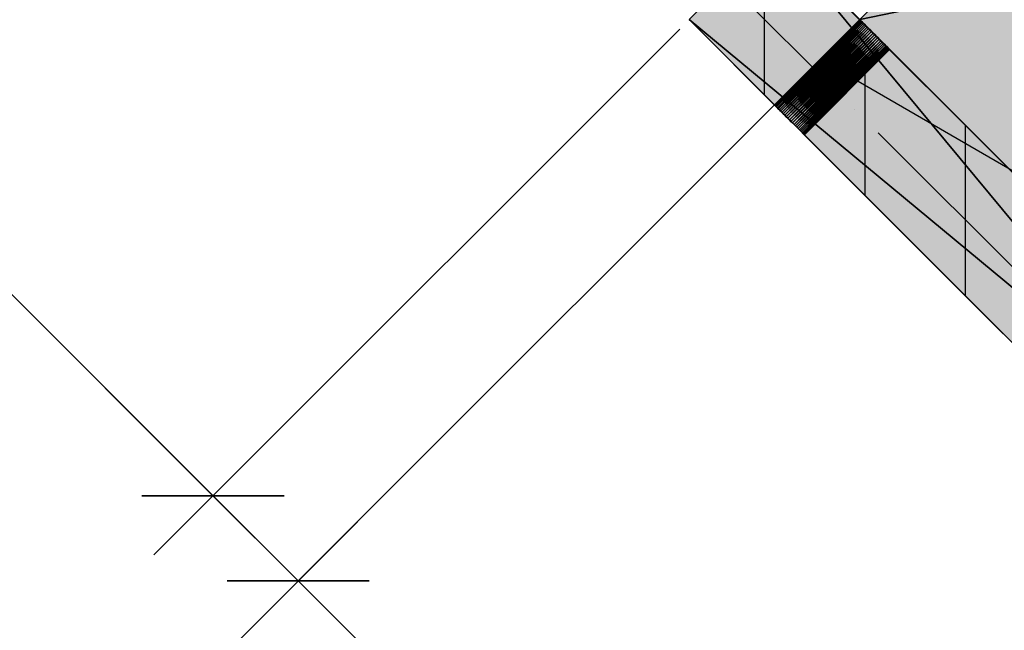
# Model space of a CAD drawing. Header units: millimetres. Extents: x 40580 to 559114, y -343730 to 81020.
# Tile 300 of 656: x 351121 to 352591, y -74673 to -73761. Entities that reach past the tile are written whole.
import ezdxf

# ---------------------------------------------------------------- set-up
doc = ezdxf.new("R2010")
doc.units = ezdxf.units.MM
doc.linetypes.add('______11', pattern=[500, 400, -50, 0, -50])
doc.linetypes.add('______5', pattern=[1100, 800, -100, 100, -100])
for name, color, linetype in [('____________', 7, 'Continuous'), ('_________________', 7, 'Continuous'), ('___________________', 253, '______5'), ('______________________', 7, 'Continuous'), ('_________________________0', 7, 'Continuous'), ('__________________________', 22, 'Continuous')]:
    doc.layers.add(name, color=color, linetype=linetype)

# ---------------------------------------------------------------- blocks, each defined once
blk = doc.blocks.new('ALL_ML_STRICH')
at = {"color": 0, "linetype": 'ByBlock', "lineweight": -2}
for p, q in [((0, -0.5), (0, 0.5)), ((-0.3, -0.3), (0.3, 0.3)), ((-1, 0), (0.5, 0))]:
    blk.add_line(p, q, dxfattribs=at)

msp = doc.modelspace()

# ---------------------------------------------------------------- hatches: boundary and pattern name
at = {"layer": '____________', "linetype": 'Continuous'}
h = msp.add_hatch(color=9, dxfattribs=at)
h.paths.add_polyline_path([(353612.7, -74998.3), (352419.8, -73805.4), (352308.6, -73916.6), (352292.6, -73932.7), (353485.4, -75125.6)])
h.paths.add_polyline_path([(352120.7, -73760.8), (352248, -73888.1), (352259.9, -73876.3)])
h.paths.add_polyline_path([(352259.9, -73876.3), (352375.3, -73760.8), (352248, -73633.6), (352120.7, -73760.8)])

# ---------------------------------------------------------------- linework, layer by layer
at = {"layer": '____________', "color": 253, "linetype": '______5'}
for points in [[(352233.2, -73873.3), (352233.2, -73854.1), (352233.2, -73854.1), (352233.2, -73648.4)], [(352533.2, -74173.3), (352533.2, -74102.9), (352533.2, -74102.9), (352533.2, -73918.7)]]:
    msp.add_lwpolyline(points, dxfattribs=at)
at = {"layer": '____________', "color": 253, "linetype": '______11'}
msp.add_lwpolyline([(352383.2, -74023.3), (352383.2, -73978.5), (352383.2, -73978.5), (352383.2, -73842.1)], dxfattribs=at)
at = {"layer": '_________________', "color": 254, "linetype": 'Continuous'}
msp.add_solid([(353612.7, -74998.3), (352375.3, -73760.8), (353612.7, -72523.4)], dxfattribs=at)
at = {"layer": '___________________', "color": 253, "linetype": '______11'}
msp.add_line((356929.1, -78456), (349907.5, -71434.5), dxfattribs=at)
at = {"layer": '______________________', "color": 7, "linetype": 'Continuous'}
for p, q in [((349910.8, -72972.7), (351409.8, -74471.8)), ((351409.8, -74471.8), (351537.1, -74599)), ((351537.1, -74599), (352774.5, -75836.5))]:
    msp.add_line(p, q, dxfattribs=at)
at = {"layer": '______________________', "color": 253, "linetype": 'Continuous'}
for p, q in [((352106.6, -73775), (351409.8, -74471.8)), ((352106.6, -73775), (351409.8, -74471.8)), ((352361.1, -73775), (351537.1, -74599)), ((352361.1, -73775), (351537.1, -74599))]:
    msp.add_line(p, q, dxfattribs=at)
at = {"layer": '_________________________0', "color": 7, "linetype": 'Continuous'}
msp.add_line((352372.7, -73852.5), (352953.6, -74189.1), dxfattribs=at)
at = {"layer": '__________________________', "color": 180, "linetype": 'Continuous'}
for p, q in [((352248, -73888.1), (352375.3, -73760.8)), ((352292.6, -73932.7), (352375.3, -73760.8)), ((352375.3, -73760.8), (352419.8, -73805.4)), ((352419.8, -73805.4), (352248, -73888.1)), ((352419.8, -73805.4), (352292.6, -73932.7)), ((352292.6, -73932.7), (352248, -73888.1))]:
    msp.add_line(p, q, dxfattribs=at)
at = {"layer": '__________________________', "color": 171, "linetype": 'Continuous'}
for points in [[(352375.3, -73849.9), (352292.6, -73843.6), (352375.3, -73760.8)], [(352375.3, -73849.9), (352375.3, -73760.8), (352419.8, -73805.4)], [(352292.6, -73932.7), (352248, -73888.1), (352292.6, -73843.6)], [(352292.6, -73932.7), (352292.6, -73843.6), (352375.3, -73849.9)]]:
    msp.add_solid(points, dxfattribs=at)

# ---------------------------------------------------------------- block references
at = {"layer": '______________________', "color": 7, "linetype": 'Continuous', "xscale": 250, "yscale": 250, "zscale": 250}
for p, rotation in [((351409.8, -74471.8), 315.0000000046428), ((351409.8, -74471.8), 135.0000000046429), ((351537.1, -74599), 315.0000000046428), ((351537.1, -74599), 135.0000000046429)]:
    msp.add_blockref('ALL_ML_STRICH', p, dxfattribs=dict(at, rotation=rotation))

# ---------------------------------------------------------------- meshes
at = {"layer": '____________', "color": 7, "linetype": 'Continuous'}
mesh = msp.add_polyface(dxfattribs=at)
corners = [(353612.7, -74998.3, -3800), (353485.4, -75125.6, -3800), (352120.7, -73760.8, -3800), (352248, -73633.6, -3800)]
mesh.append_faces([[corners[k] for k in face] for face in [(1, 2, 0)]], dxfattribs={"vtx1": -1, "color": 7})
mesh.append_faces([[corners[k] for k in face] for face in [(2, 3, 0)]], dxfattribs={"vtx2": -1, "color": 7})
mesh = msp.add_polyface(dxfattribs=at)
corners = [(353485.4, -75125.6, -350), (353612.7, -74998.3, -350), (352248, -73633.6, -350), (352120.7, -73760.8, -350)]
mesh.append_faces([[corners[k] for k in face] for face in [(1, 2, 0)]], dxfattribs={"vtx1": -1, "color": 7})
mesh.append_faces([[corners[k] for k in face] for face in [(2, 3, 0)]], dxfattribs={"vtx2": -1, "color": 7})
mesh = msp.add_polyface(dxfattribs=at)
corners = [(353612.7, -74998.3, -3800), (352248, -73633.6, -3800), (352248, -73633.6, -350), (353612.7, -74998.3, -350), (352408.7, -73794.3, -1941.2), (352399.9, -73785.4, -1937.2), (352390.7, -73776.2, -1938.5), (352382.7, -73768.2, -1945.1), (352377.2, -73762.8, -1955.7), (352375.3, -73760.8, -1968.5), (352377.2, -73762.8, -1981.3), (352382.7, -73768.2, -1991.9), (352390.7, -73776.2, -1998.5), (352399.9, -73785.4, -1999.8), (352408.7, -73794.3, -1995.8), (352415.6, -73801.1, -1987), (352419.3, -73804.9, -1975), (352419.3, -73804.9, -1962), (352415.6, -73801.1, -1950)]
mesh.append_faces([[corners[k] for k in face] for face in [(2, 4, 5), (15, 0, 1), (15, 3, 0), (4, 2, 3)]], dxfattribs={"vtx0": -1, "vtx2": -1, "color": 7})
mesh.append_faces([[corners[k] for k in face] for face in [(5, 6, 2), (6, 7, 2), (7, 8, 2), (8, 9, 2), (1, 2, 9), (9, 10, 1), (10, 11, 1), (11, 12, 1), (12, 13, 1), (13, 14, 1), (14, 15, 1), (15, 16, 3), (16, 17, 3), (17, 18, 3), (18, 4, 3)]], dxfattribs={"vtx1": -1, "vtx2": -1, "color": 7})
mesh = msp.add_polyface(dxfattribs=at)
corners = [(352120.7, -73760.8, -3800), (353485.4, -75125.6, -3800), (353485.4, -75125.6, -350), (352120.7, -73760.8, -350), (352283.4, -73923.5, -1994), (352274.9, -73915, -1999.3), (352265.7, -73905.8, -1999.3), (352257.2, -73897.3, -1994), (352251, -73891.1, -1984.3), (352248.1, -73888.2, -1971.8), (352249.1, -73889.2, -1958.8), (352253.7, -73893.8, -1947.4), (352261.2, -73901.3, -1939.7), (352270.3, -73910.4, -1937), (352279.3, -73919.5, -1939.7), (352286.8, -73926.9, -1947.4), (352291.5, -73931.6, -1958.8), (352292.4, -73932.5, -1971.8), (352289.6, -73929.7, -1984.2)]
mesh.append_faces([[corners[k] for k in face] for face in [(0, 4, 5), (9, 3, 0), (15, 2, 3), (4, 0, 1)]], dxfattribs={"vtx0": -1, "vtx2": -1, "color": 7})
mesh.append_faces([[corners[k] for k in face] for face in [(5, 6, 0), (6, 7, 0), (7, 8, 0), (8, 9, 0), (9, 10, 3), (10, 11, 3), (11, 12, 3), (12, 13, 3), (13, 14, 3), (14, 15, 3), (15, 16, 2), (16, 17, 2), (17, 18, 2), (1, 2, 18), (18, 4, 1)]], dxfattribs={"vtx1": -1, "vtx2": -1, "color": 7})
mesh = msp.add_polyface(dxfattribs=at)
corners = [(352375.4, -73761, -1971.8), (352375.3, -73760.8, -1968.5), (352248, -73888.1, -1968.5), (352248.1, -73888.2, -1971.8)]
mesh.append_faces([[corners[k] for k in face] for face in [(1, 2, 0)]], dxfattribs={"vtx1": -1, "color": 7})
mesh.append_faces([[corners[k] for k in face] for face in [(2, 3, 0)]], dxfattribs={"vtx2": -1, "color": 7})
mesh = msp.add_polyface(dxfattribs=at)
corners = [(352375.3, -73760.8, -1968.5), (352375.4, -73761, -1965.2), (352248.1, -73888.2, -1965.2), (352248, -73888.1, -1968.5)]
mesh.append_faces([[corners[k] for k in face] for face in [(1, 2, 0)]], dxfattribs={"vtx1": -1, "color": 7})
mesh.append_faces([[corners[k] for k in face] for face in [(2, 3, 0)]], dxfattribs={"vtx2": -1, "color": 7})
mesh = msp.add_polyface(dxfattribs=at)
corners = [(352375.8, -73761.3, -1975), (352375.4, -73761, -1971.8), (352248.1, -73888.2, -1971.8), (352248.5, -73888.6, -1975)]
mesh.append_faces([[corners[k] for k in face] for face in [(1, 2, 0)]], dxfattribs={"vtx1": -1, "color": 7})
mesh.append_faces([[corners[k] for k in face] for face in [(2, 3, 0)]], dxfattribs={"vtx2": -1, "color": 7})
mesh = msp.add_polyface(dxfattribs=at)
corners = [(352375.4, -73761, -1965.2), (352375.8, -73761.3, -1962), (352248.5, -73888.6, -1962), (352248.1, -73888.2, -1965.2)]
mesh.append_faces([[corners[k] for k in face] for face in [(1, 2, 0)]], dxfattribs={"vtx1": -1, "color": 7})
mesh.append_faces([[corners[k] for k in face] for face in [(2, 3, 0)]], dxfattribs={"vtx2": -1, "color": 7})
mesh = msp.add_polyface(dxfattribs=at)
corners = [(352376.4, -73761.9, -1978.2), (352375.8, -73761.3, -1975), (352248.5, -73888.6, -1975), (352249.1, -73889.2, -1978.2)]
mesh.append_faces([[corners[k] for k in face] for face in [(1, 2, 0)]], dxfattribs={"vtx1": -1, "color": 7})
mesh.append_faces([[corners[k] for k in face] for face in [(2, 3, 0)]], dxfattribs={"vtx2": -1, "color": 7})
mesh = msp.add_polyface(dxfattribs=at)
corners = [(352375.8, -73761.3, -1962), (352376.4, -73761.9, -1958.8), (352249.1, -73889.2, -1958.8), (352248.5, -73888.6, -1962)]
mesh.append_faces([[corners[k] for k in face] for face in [(1, 2, 0)]], dxfattribs={"vtx1": -1, "color": 7})
mesh.append_faces([[corners[k] for k in face] for face in [(2, 3, 0)]], dxfattribs={"vtx2": -1, "color": 7})
mesh = msp.add_polyface(dxfattribs=at)
corners = [(352377.2, -73762.8, -1981.3), (352376.4, -73761.9, -1978.2), (352249.1, -73889.2, -1978.2), (352249.9, -73890, -1981.3)]
mesh.append_faces([[corners[k] for k in face] for face in [(1, 2, 0)]], dxfattribs={"vtx1": -1, "color": 7})
mesh.append_faces([[corners[k] for k in face] for face in [(2, 3, 0)]], dxfattribs={"vtx2": -1, "color": 7})
mesh = msp.add_polyface(dxfattribs=at)
corners = [(352376.4, -73761.9, -1958.8), (352377.2, -73762.8, -1955.7), (352249.9, -73890, -1955.7), (352249.1, -73889.2, -1958.8)]
mesh.append_faces([[corners[k] for k in face] for face in [(1, 2, 0)]], dxfattribs={"vtx1": -1, "color": 7})
mesh.append_faces([[corners[k] for k in face] for face in [(2, 3, 0)]], dxfattribs={"vtx2": -1, "color": 7})
mesh = msp.add_polyface(dxfattribs=at)
corners = [(352378.3, -73763.8, -1984.3), (352377.2, -73762.8, -1981.3), (352249.9, -73890, -1981.3), (352251, -73891.1, -1984.3)]
mesh.append_faces([[corners[k] for k in face] for face in [(1, 2, 0)]], dxfattribs={"vtx1": -1, "color": 7})
mesh.append_faces([[corners[k] for k in face] for face in [(2, 3, 0)]], dxfattribs={"vtx2": -1, "color": 7})
mesh = msp.add_polyface(dxfattribs=at)
corners = [(352377.2, -73762.8, -1955.7), (352378.3, -73763.8, -1952.7), (352251, -73891.1, -1952.7), (352249.9, -73890, -1955.7)]
mesh.append_faces([[corners[k] for k in face] for face in [(1, 2, 0)]], dxfattribs={"vtx1": -1, "color": 7})
mesh.append_faces([[corners[k] for k in face] for face in [(2, 3, 0)]], dxfattribs={"vtx2": -1, "color": 7})
mesh = msp.add_polyface(dxfattribs=at)
corners = [(352379.5, -73765.1, -1987), (352378.3, -73763.8, -1984.3), (352251, -73891.1, -1984.3), (352252.3, -73892.4, -1987)]
mesh.append_faces([[corners[k] for k in face] for face in [(1, 2, 0)]], dxfattribs={"vtx1": -1, "color": 7})
mesh.append_faces([[corners[k] for k in face] for face in [(2, 3, 0)]], dxfattribs={"vtx2": -1, "color": 7})
mesh = msp.add_polyface(dxfattribs=at)
corners = [(352378.3, -73763.8, -1952.7), (352379.5, -73765.1, -1950), (352252.3, -73892.4, -1950), (352251, -73891.1, -1952.7)]
mesh.append_faces([[corners[k] for k in face] for face in [(1, 2, 0)]], dxfattribs={"vtx1": -1, "color": 7})
mesh.append_faces([[corners[k] for k in face] for face in [(2, 3, 0)]], dxfattribs={"vtx2": -1, "color": 7})
mesh = msp.add_polyface(dxfattribs=at)
corners = [(352381, -73766.6, -1989.6), (352379.5, -73765.1, -1987), (352252.3, -73892.4, -1987), (352253.7, -73893.8, -1989.6)]
mesh.append_faces([[corners[k] for k in face] for face in [(1, 2, 0)]], dxfattribs={"vtx1": -1, "color": 7})
mesh.append_faces([[corners[k] for k in face] for face in [(2, 3, 0)]], dxfattribs={"vtx2": -1, "color": 7})
mesh = msp.add_polyface(dxfattribs=at)
corners = [(352379.5, -73765.1, -1950), (352381, -73766.6, -1947.4), (352253.7, -73893.8, -1947.4), (352252.3, -73892.4, -1950)]
mesh.append_faces([[corners[k] for k in face] for face in [(1, 2, 0)]], dxfattribs={"vtx1": -1, "color": 7})
mesh.append_faces([[corners[k] for k in face] for face in [(2, 3, 0)]], dxfattribs={"vtx2": -1, "color": 7})
mesh = msp.add_polyface(dxfattribs=at)
corners = [(352382.7, -73768.2, -1991.9), (352381, -73766.6, -1989.6), (352253.7, -73893.8, -1989.6), (352255.4, -73895.5, -1991.9)]
mesh.append_faces([[corners[k] for k in face] for face in [(1, 2, 0)]], dxfattribs={"vtx1": -1, "color": 7})
mesh.append_faces([[corners[k] for k in face] for face in [(2, 3, 0)]], dxfattribs={"vtx2": -1, "color": 7})
mesh = msp.add_polyface(dxfattribs=at)
corners = [(352381, -73766.6, -1947.4), (352382.7, -73768.2, -1945.1), (352255.4, -73895.5, -1945.1), (352253.7, -73893.8, -1947.4)]
mesh.append_faces([[corners[k] for k in face] for face in [(1, 2, 0)]], dxfattribs={"vtx1": -1, "color": 7})
mesh.append_faces([[corners[k] for k in face] for face in [(2, 3, 0)]], dxfattribs={"vtx2": -1, "color": 7})
mesh = msp.add_polyface(dxfattribs=at)
corners = [(352384.5, -73770, -1994), (352382.7, -73768.2, -1991.9), (352255.4, -73895.5, -1991.9), (352257.2, -73897.3, -1994)]
mesh.append_faces([[corners[k] for k in face] for face in [(1, 2, 0)]], dxfattribs={"vtx1": -1, "color": 7})
mesh.append_faces([[corners[k] for k in face] for face in [(2, 3, 0)]], dxfattribs={"vtx2": -1, "color": 7})
mesh = msp.add_polyface(dxfattribs=at)
corners = [(352382.7, -73768.2, -1945.1), (352384.5, -73770, -1943), (352257.2, -73897.3, -1943), (352255.4, -73895.5, -1945.1)]
mesh.append_faces([[corners[k] for k in face] for face in [(1, 2, 0)]], dxfattribs={"vtx1": -1, "color": 7})
mesh.append_faces([[corners[k] for k in face] for face in [(2, 3, 0)]], dxfattribs={"vtx2": -1, "color": 7})
mesh = msp.add_polyface(dxfattribs=at)
corners = [(352386.4, -73772, -1995.8), (352384.5, -73770, -1994), (352257.2, -73897.3, -1994), (352259.1, -73899.3, -1995.8)]
mesh.append_faces([[corners[k] for k in face] for face in [(1, 2, 0)]], dxfattribs={"vtx1": -1, "color": 7})
mesh.append_faces([[corners[k] for k in face] for face in [(2, 3, 0)]], dxfattribs={"vtx2": -1, "color": 7})
mesh = msp.add_polyface(dxfattribs=at)
corners = [(352384.5, -73770, -1943), (352386.4, -73772, -1941.2), (352259.1, -73899.3, -1941.2), (352257.2, -73897.3, -1943)]
mesh.append_faces([[corners[k] for k in face] for face in [(1, 2, 0)]], dxfattribs={"vtx1": -1, "color": 7})
mesh.append_faces([[corners[k] for k in face] for face in [(2, 3, 0)]], dxfattribs={"vtx2": -1, "color": 7})
mesh = msp.add_polyface(dxfattribs=at)
corners = [(352388.5, -73774.1, -1997.3), (352386.4, -73772, -1995.8), (352259.1, -73899.3, -1995.8), (352261.2, -73901.3, -1997.3)]
mesh.append_faces([[corners[k] for k in face] for face in [(1, 2, 0)]], dxfattribs={"vtx1": -1, "color": 7})
mesh.append_faces([[corners[k] for k in face] for face in [(2, 3, 0)]], dxfattribs={"vtx2": -1, "color": 7})
mesh = msp.add_polyface(dxfattribs=at)
corners = [(352386.4, -73772, -1941.2), (352388.5, -73774.1, -1939.7), (352261.2, -73901.3, -1939.7), (352259.1, -73899.3, -1941.2)]
mesh.append_faces([[corners[k] for k in face] for face in [(1, 2, 0)]], dxfattribs={"vtx1": -1, "color": 7})
mesh.append_faces([[corners[k] for k in face] for face in [(2, 3, 0)]], dxfattribs={"vtx2": -1, "color": 7})
mesh = msp.add_polyface(dxfattribs=at)
corners = [(352390.7, -73776.2, -1998.5), (352388.5, -73774.1, -1997.3), (352261.2, -73901.3, -1997.3), (352263.4, -73903.5, -1998.5)]
mesh.append_faces([[corners[k] for k in face] for face in [(1, 2, 0)]], dxfattribs={"vtx1": -1, "color": 7})
mesh.append_faces([[corners[k] for k in face] for face in [(2, 3, 0)]], dxfattribs={"vtx2": -1, "color": 7})
mesh = msp.add_polyface(dxfattribs=at)
corners = [(352388.5, -73774.1, -1939.7), (352390.7, -73776.2, -1938.5), (352263.4, -73903.5, -1938.5), (352261.2, -73901.3, -1939.7)]
mesh.append_faces([[corners[k] for k in face] for face in [(1, 2, 0)]], dxfattribs={"vtx1": -1, "color": 7})
mesh.append_faces([[corners[k] for k in face] for face in [(2, 3, 0)]], dxfattribs={"vtx2": -1, "color": 7})
mesh = msp.add_polyface(dxfattribs=at)
corners = [(352392.9, -73778.5, -1999.3), (352390.7, -73776.2, -1998.5), (352263.4, -73903.5, -1998.5), (352265.7, -73905.8, -1999.3)]
mesh.append_faces([[corners[k] for k in face] for face in [(1, 2, 0)]], dxfattribs={"vtx1": -1, "color": 7})
mesh.append_faces([[corners[k] for k in face] for face in [(2, 3, 0)]], dxfattribs={"vtx2": -1, "color": 7})
mesh = msp.add_polyface(dxfattribs=at)
corners = [(352390.7, -73776.2, -1938.5), (352392.9, -73778.5, -1937.7), (352265.7, -73905.8, -1937.7), (352263.4, -73903.5, -1938.5)]
mesh.append_faces([[corners[k] for k in face] for face in [(1, 2, 0)]], dxfattribs={"vtx1": -1, "color": 7})
mesh.append_faces([[corners[k] for k in face] for face in [(2, 3, 0)]], dxfattribs={"vtx2": -1, "color": 7})
mesh = msp.add_polyface(dxfattribs=at)
corners = [(352395.2, -73780.8, -1999.8), (352392.9, -73778.5, -1999.3), (352265.7, -73905.8, -1999.3), (352268, -73908.1, -1999.8)]
mesh.append_faces([[corners[k] for k in face] for face in [(1, 2, 0)]], dxfattribs={"vtx1": -1, "color": 7})
mesh.append_faces([[corners[k] for k in face] for face in [(2, 3, 0)]], dxfattribs={"vtx2": -1, "color": 7})
mesh = msp.add_polyface(dxfattribs=at)
corners = [(352392.9, -73778.5, -1937.7), (352395.2, -73780.8, -1937.2), (352268, -73908.1, -1937.2), (352265.7, -73905.8, -1937.7)]
mesh.append_faces([[corners[k] for k in face] for face in [(1, 2, 0)]], dxfattribs={"vtx1": -1, "color": 7})
mesh.append_faces([[corners[k] for k in face] for face in [(2, 3, 0)]], dxfattribs={"vtx2": -1, "color": 7})
mesh = msp.add_polyface(dxfattribs=at)
corners = [(352397.6, -73783.1, -2000), (352395.2, -73780.8, -1999.8), (352268, -73908.1, -1999.8), (352270.3, -73910.4, -2000)]
mesh.append_faces([[corners[k] for k in face] for face in [(1, 2, 0)]], dxfattribs={"vtx1": -1, "color": 7})
mesh.append_faces([[corners[k] for k in face] for face in [(2, 3, 0)]], dxfattribs={"vtx2": -1, "color": 7})
mesh = msp.add_polyface(dxfattribs=at)
corners = [(352395.2, -73780.8, -1937.2), (352397.6, -73783.1, -1937), (352270.3, -73910.4, -1937), (352268, -73908.1, -1937.2)]
mesh.append_faces([[corners[k] for k in face] for face in [(1, 2, 0)]], dxfattribs={"vtx1": -1, "color": 7})
mesh.append_faces([[corners[k] for k in face] for face in [(2, 3, 0)]], dxfattribs={"vtx2": -1, "color": 7})
mesh = msp.add_polyface(dxfattribs=at)
corners = [(352399.9, -73785.4, -1999.8), (352397.6, -73783.1, -2000), (352270.3, -73910.4, -2000), (352272.6, -73912.7, -1999.8)]
mesh.append_faces([[corners[k] for k in face] for face in [(1, 2, 0)]], dxfattribs={"vtx1": -1, "color": 7})
mesh.append_faces([[corners[k] for k in face] for face in [(2, 3, 0)]], dxfattribs={"vtx2": -1, "color": 7})
mesh = msp.add_polyface(dxfattribs=at)
corners = [(352397.6, -73783.1, -1937), (352399.9, -73785.4, -1937.2), (352272.6, -73912.7, -1937.2), (352270.3, -73910.4, -1937)]
mesh.append_faces([[corners[k] for k in face] for face in [(1, 2, 0)]], dxfattribs={"vtx1": -1, "color": 7})
mesh.append_faces([[corners[k] for k in face] for face in [(2, 3, 0)]], dxfattribs={"vtx2": -1, "color": 7})
mesh = msp.add_polyface(dxfattribs=at)
corners = [(352402.2, -73787.7, -1999.3), (352399.9, -73785.4, -1999.8), (352272.6, -73912.7, -1999.8), (352274.9, -73915, -1999.3)]
mesh.append_faces([[corners[k] for k in face] for face in [(1, 2, 0)]], dxfattribs={"vtx1": -1, "color": 7})
mesh.append_faces([[corners[k] for k in face] for face in [(2, 3, 0)]], dxfattribs={"vtx2": -1, "color": 7})
mesh = msp.add_polyface(dxfattribs=at)
corners = [(352399.9, -73785.4, -1937.2), (352402.2, -73787.7, -1937.7), (352274.9, -73915, -1937.7), (352272.6, -73912.7, -1937.2)]
mesh.append_faces([[corners[k] for k in face] for face in [(1, 2, 0)]], dxfattribs={"vtx1": -1, "color": 7})
mesh.append_faces([[corners[k] for k in face] for face in [(2, 3, 0)]], dxfattribs={"vtx2": -1, "color": 7})
mesh = msp.add_polyface(dxfattribs=at)
corners = [(352404.4, -73790, -1998.5), (352402.2, -73787.7, -1999.3), (352274.9, -73915, -1999.3), (352277.2, -73917.3, -1998.5)]
mesh.append_faces([[corners[k] for k in face] for face in [(1, 2, 0)]], dxfattribs={"vtx1": -1, "color": 7})
mesh.append_faces([[corners[k] for k in face] for face in [(2, 3, 0)]], dxfattribs={"vtx2": -1, "color": 7})
mesh = msp.add_polyface(dxfattribs=at)
corners = [(352402.2, -73787.7, -1937.7), (352404.4, -73790, -1938.5), (352277.2, -73917.3, -1938.5), (352274.9, -73915, -1937.7)]
mesh.append_faces([[corners[k] for k in face] for face in [(1, 2, 0)]], dxfattribs={"vtx1": -1, "color": 7})
mesh.append_faces([[corners[k] for k in face] for face in [(2, 3, 0)]], dxfattribs={"vtx2": -1, "color": 7})
mesh = msp.add_polyface(dxfattribs=at)
corners = [(352406.6, -73792.2, -1997.3), (352404.4, -73790, -1998.5), (352277.2, -73917.3, -1998.5), (352279.3, -73919.5, -1997.3)]
mesh.append_faces([[corners[k] for k in face] for face in [(1, 2, 0)]], dxfattribs={"vtx1": -1, "color": 7})
mesh.append_faces([[corners[k] for k in face] for face in [(2, 3, 0)]], dxfattribs={"vtx2": -1, "color": 7})
mesh = msp.add_polyface(dxfattribs=at)
corners = [(352404.4, -73790, -1938.5), (352406.6, -73792.2, -1939.7), (352279.3, -73919.5, -1939.7), (352277.2, -73917.3, -1938.5)]
mesh.append_faces([[corners[k] for k in face] for face in [(1, 2, 0)]], dxfattribs={"vtx1": -1, "color": 7})
mesh.append_faces([[corners[k] for k in face] for face in [(2, 3, 0)]], dxfattribs={"vtx2": -1, "color": 7})
mesh = msp.add_polyface(dxfattribs=at)
corners = [(352408.7, -73794.3, -1995.8), (352406.6, -73792.2, -1997.3), (352279.3, -73919.5, -1997.3), (352281.4, -73921.5, -1995.8)]
mesh.append_faces([[corners[k] for k in face] for face in [(1, 2, 0)]], dxfattribs={"vtx1": -1, "color": 7})
mesh.append_faces([[corners[k] for k in face] for face in [(2, 3, 0)]], dxfattribs={"vtx2": -1, "color": 7})
mesh = msp.add_polyface(dxfattribs=at)
corners = [(352406.6, -73792.2, -1939.7), (352408.7, -73794.3, -1941.2), (352281.4, -73921.5, -1941.2), (352279.3, -73919.5, -1939.7)]
mesh.append_faces([[corners[k] for k in face] for face in [(1, 2, 0)]], dxfattribs={"vtx1": -1, "color": 7})
mesh.append_faces([[corners[k] for k in face] for face in [(2, 3, 0)]], dxfattribs={"vtx2": -1, "color": 7})
mesh = msp.add_polyface(dxfattribs=at)
corners = [(352410.7, -73796.2, -1994), (352408.7, -73794.3, -1995.8), (352281.4, -73921.5, -1995.8), (352283.4, -73923.5, -1994)]
mesh.append_faces([[corners[k] for k in face] for face in [(1, 2, 0)]], dxfattribs={"vtx1": -1, "color": 7})
mesh.append_faces([[corners[k] for k in face] for face in [(2, 3, 0)]], dxfattribs={"vtx2": -1, "color": 7})
mesh = msp.add_polyface(dxfattribs=at)
corners = [(352408.7, -73794.3, -1941.2), (352410.7, -73796.2, -1943), (352283.4, -73923.5, -1943), (352281.4, -73921.5, -1941.2)]
mesh.append_faces([[corners[k] for k in face] for face in [(1, 2, 0)]], dxfattribs={"vtx1": -1, "color": 7})
mesh.append_faces([[corners[k] for k in face] for face in [(2, 3, 0)]], dxfattribs={"vtx2": -1, "color": 7})
mesh = msp.add_polyface(dxfattribs=at)
corners = [(352412.5, -73798, -1991.9), (352410.7, -73796.2, -1994), (352283.4, -73923.5, -1994), (352285.2, -73925.3, -1991.9)]
mesh.append_faces([[corners[k] for k in face] for face in [(1, 2, 0)]], dxfattribs={"vtx1": -1, "color": 7})
mesh.append_faces([[corners[k] for k in face] for face in [(2, 3, 0)]], dxfattribs={"vtx2": -1, "color": 7})
mesh = msp.add_polyface(dxfattribs=at)
corners = [(352410.7, -73796.2, -1943), (352412.5, -73798, -1945.1), (352285.2, -73925.3, -1945.1), (352283.4, -73923.5, -1943)]
mesh.append_faces([[corners[k] for k in face] for face in [(1, 2, 0)]], dxfattribs={"vtx1": -1, "color": 7})
mesh.append_faces([[corners[k] for k in face] for face in [(2, 3, 0)]], dxfattribs={"vtx2": -1, "color": 7})
mesh = msp.add_polyface(dxfattribs=at)
corners = [(352414.1, -73799.7, -1989.6), (352412.5, -73798, -1991.9), (352285.2, -73925.3, -1991.9), (352286.8, -73926.9, -1989.6)]
mesh.append_faces([[corners[k] for k in face] for face in [(1, 2, 0)]], dxfattribs={"vtx1": -1, "color": 7})
mesh.append_faces([[corners[k] for k in face] for face in [(2, 3, 0)]], dxfattribs={"vtx2": -1, "color": 7})
mesh = msp.add_polyface(dxfattribs=at)
corners = [(352412.5, -73798, -1945.1), (352414.1, -73799.7, -1947.4), (352286.8, -73926.9, -1947.4), (352285.2, -73925.3, -1945.1)]
mesh.append_faces([[corners[k] for k in face] for face in [(1, 2, 0)]], dxfattribs={"vtx1": -1, "color": 7})
mesh.append_faces([[corners[k] for k in face] for face in [(2, 3, 0)]], dxfattribs={"vtx2": -1, "color": 7})
mesh = msp.add_polyface(dxfattribs=at)
corners = [(352415.6, -73801.1, -1987), (352414.1, -73799.7, -1989.6), (352286.8, -73926.9, -1989.6), (352288.3, -73928.4, -1987)]
mesh.append_faces([[corners[k] for k in face] for face in [(1, 2, 0)]], dxfattribs={"vtx1": -1, "color": 7})
mesh.append_faces([[corners[k] for k in face] for face in [(2, 3, 0)]], dxfattribs={"vtx2": -1, "color": 7})
mesh = msp.add_polyface(dxfattribs=at)
corners = [(352414.1, -73799.7, -1947.4), (352415.6, -73801.1, -1950), (352288.3, -73928.4, -1950), (352286.8, -73926.9, -1947.4)]
mesh.append_faces([[corners[k] for k in face] for face in [(1, 2, 0)]], dxfattribs={"vtx1": -1, "color": 7})
mesh.append_faces([[corners[k] for k in face] for face in [(2, 3, 0)]], dxfattribs={"vtx2": -1, "color": 7})
mesh = msp.add_polyface(dxfattribs=at)
corners = [(352416.9, -73802.4, -1984.2), (352415.6, -73801.1, -1987), (352288.3, -73928.4, -1987), (352289.6, -73929.7, -1984.2)]
mesh.append_faces([[corners[k] for k in face] for face in [(1, 2, 0)]], dxfattribs={"vtx1": -1, "color": 7})
mesh.append_faces([[corners[k] for k in face] for face in [(2, 3, 0)]], dxfattribs={"vtx2": -1, "color": 7})
mesh = msp.add_polyface(dxfattribs=at)
corners = [(352415.6, -73801.1, -1950), (352416.9, -73802.4, -1952.8), (352289.6, -73929.7, -1952.8), (352288.3, -73928.4, -1950)]
mesh.append_faces([[corners[k] for k in face] for face in [(1, 2, 0)]], dxfattribs={"vtx1": -1, "color": 7})
mesh.append_faces([[corners[k] for k in face] for face in [(2, 3, 0)]], dxfattribs={"vtx2": -1, "color": 7})
mesh = msp.add_polyface(dxfattribs=at)
corners = [(352417.9, -73803.5, -1981.3), (352416.9, -73802.4, -1984.2), (352289.6, -73929.7, -1984.2), (352290.6, -73930.7, -1981.3)]
mesh.append_faces([[corners[k] for k in face] for face in [(1, 2, 0)]], dxfattribs={"vtx1": -1, "color": 7})
mesh.append_faces([[corners[k] for k in face] for face in [(2, 3, 0)]], dxfattribs={"vtx2": -1, "color": 7})
mesh = msp.add_polyface(dxfattribs=at)
corners = [(352416.9, -73802.4, -1952.8), (352417.9, -73803.5, -1955.7), (352290.6, -73930.7, -1955.7), (352289.6, -73929.7, -1952.8)]
mesh.append_faces([[corners[k] for k in face] for face in [(1, 2, 0)]], dxfattribs={"vtx1": -1, "color": 7})
mesh.append_faces([[corners[k] for k in face] for face in [(2, 3, 0)]], dxfattribs={"vtx2": -1, "color": 7})
mesh = msp.add_polyface(dxfattribs=at)
corners = [(352418.7, -73804.3, -1978.2), (352417.9, -73803.5, -1981.3), (352290.6, -73930.7, -1981.3), (352291.5, -73931.6, -1978.2)]
mesh.append_faces([[corners[k] for k in face] for face in [(1, 2, 0)]], dxfattribs={"vtx1": -1, "color": 7})
mesh.append_faces([[corners[k] for k in face] for face in [(2, 3, 0)]], dxfattribs={"vtx2": -1, "color": 7})
mesh = msp.add_polyface(dxfattribs=at)
corners = [(352417.9, -73803.5, -1955.7), (352418.7, -73804.3, -1958.8), (352291.5, -73931.6, -1958.8), (352290.6, -73930.7, -1955.7)]
mesh.append_faces([[corners[k] for k in face] for face in [(1, 2, 0)]], dxfattribs={"vtx1": -1, "color": 7})
mesh.append_faces([[corners[k] for k in face] for face in [(2, 3, 0)]], dxfattribs={"vtx2": -1, "color": 7})
mesh = msp.add_polyface(dxfattribs=at)
corners = [(352419.3, -73804.9, -1975), (352418.7, -73804.3, -1978.2), (352291.5, -73931.6, -1978.2), (352292.1, -73932.2, -1975)]
mesh.append_faces([[corners[k] for k in face] for face in [(1, 2, 0)]], dxfattribs={"vtx1": -1, "color": 7})
mesh.append_faces([[corners[k] for k in face] for face in [(2, 3, 0)]], dxfattribs={"vtx2": -1, "color": 7})
mesh = msp.add_polyface(dxfattribs=at)
corners = [(352418.7, -73804.3, -1958.8), (352419.3, -73804.9, -1962), (352292.1, -73932.2, -1962), (352291.5, -73931.6, -1958.8)]
mesh.append_faces([[corners[k] for k in face] for face in [(1, 2, 0)]], dxfattribs={"vtx1": -1, "color": 7})
mesh.append_faces([[corners[k] for k in face] for face in [(2, 3, 0)]], dxfattribs={"vtx2": -1, "color": 7})
mesh = msp.add_polyface(dxfattribs=at)
corners = [(352419.7, -73805.3, -1971.8), (352419.3, -73804.9, -1975), (352292.1, -73932.2, -1975), (352292.4, -73932.5, -1971.8)]
mesh.append_faces([[corners[k] for k in face] for face in [(1, 2, 0)]], dxfattribs={"vtx1": -1, "color": 7})
mesh.append_faces([[corners[k] for k in face] for face in [(2, 3, 0)]], dxfattribs={"vtx2": -1, "color": 7})
mesh = msp.add_polyface(dxfattribs=at)
corners = [(352419.3, -73804.9, -1962), (352419.7, -73805.3, -1965.2), (352292.4, -73932.5, -1965.2), (352292.1, -73932.2, -1962)]
mesh.append_faces([[corners[k] for k in face] for face in [(1, 2, 0)]], dxfattribs={"vtx1": -1, "color": 7})
mesh.append_faces([[corners[k] for k in face] for face in [(2, 3, 0)]], dxfattribs={"vtx2": -1, "color": 7})
mesh = msp.add_polyface(dxfattribs=at)
corners = [(352419.8, -73805.4, -1968.5), (352419.7, -73805.3, -1971.8), (352292.4, -73932.5, -1971.8), (352292.6, -73932.7, -1968.5)]
mesh.append_faces([[corners[k] for k in face] for face in [(1, 2, 0)]], dxfattribs={"vtx1": -1, "color": 7})
mesh.append_faces([[corners[k] for k in face] for face in [(2, 3, 0)]], dxfattribs={"vtx2": -1, "color": 7})
mesh = msp.add_polyface(dxfattribs=at)
corners = [(352419.7, -73805.3, -1965.2), (352419.8, -73805.4, -1968.5), (352292.6, -73932.7, -1968.5), (352292.4, -73932.5, -1965.2)]
mesh.append_faces([[corners[k] for k in face] for face in [(1, 2, 0)]], dxfattribs={"vtx1": -1, "color": 7})
mesh.append_faces([[corners[k] for k in face] for face in [(2, 3, 0)]], dxfattribs={"vtx2": -1, "color": 7})
at = {"layer": '_________________', "color": 7, "linetype": 'Continuous'}
mesh = msp.add_polyface(dxfattribs=at)
corners = [(354256.2, -71879.9, -2200), (352375.3, -73760.8, -2200), (352375.3, -73760.8, -2000), (354256.2, -71879.9, -2000)]
mesh.append_faces([[corners[k] for k in face] for face in [(1, 2, 0)]], dxfattribs={"vtx1": -1, "color": 7})
mesh.append_faces([[corners[k] for k in face] for face in [(2, 3, 0)]], dxfattribs={"vtx2": -1, "color": 7})
mesh = msp.add_polyface(dxfattribs=at)
corners = [(354256.2, -71879.9, -2000), (352375.3, -73760.8, -2000), (353612.7, -74998.3, -2000), (355493.6, -73117.4, -2000)]
mesh.append_faces([[corners[k] for k in face] for face in [(1, 2, 0)]], dxfattribs={"vtx1": -1, "color": 7})
mesh.append_faces([[corners[k] for k in face] for face in [(2, 3, 0)]], dxfattribs={"vtx2": -1, "color": 7})
mesh = msp.add_polyface(dxfattribs=at)
corners = [(352375.3, -73760.8, -2200), (354256.2, -71879.9, -2200), (355493.6, -73117.4, -2200), (353612.7, -74998.3, -2200)]
mesh.append_faces([[corners[k] for k in face] for face in [(1, 2, 0)]], dxfattribs={"vtx1": -1, "color": 7})
mesh.append_faces([[corners[k] for k in face] for face in [(2, 3, 0)]], dxfattribs={"vtx2": -1, "color": 7})
mesh = msp.add_polyface(dxfattribs=at)
corners = [(352375.3, -73760.8, -2200), (353612.7, -74998.3, -2200), (353612.7, -74998.3, -2000), (352375.3, -73760.8, -2000)]
mesh.append_faces([[corners[k] for k in face] for face in [(1, 2, 0)]], dxfattribs={"vtx1": -1, "color": 7})
mesh.append_faces([[corners[k] for k in face] for face in [(2, 3, 0)]], dxfattribs={"vtx2": -1, "color": 7})

doc.saveas('drawing.dxf')
